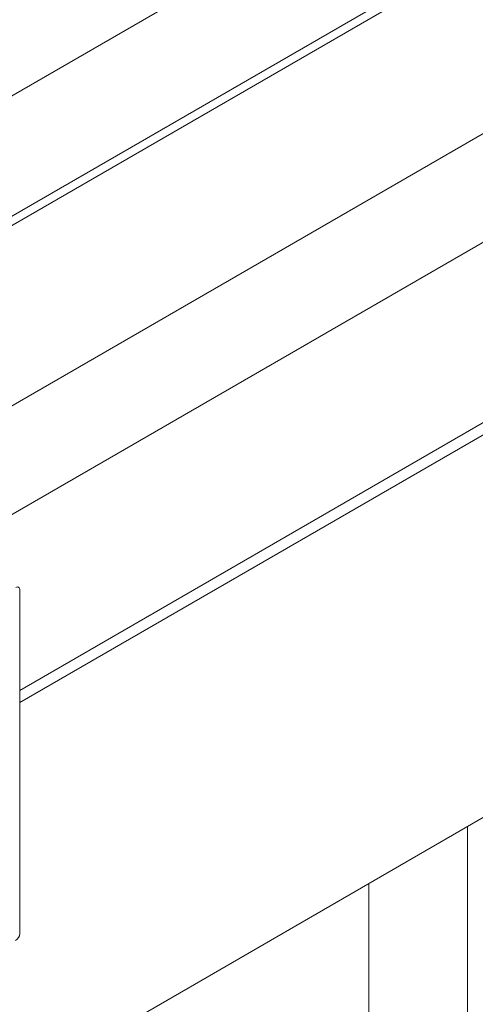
# Model space of a CAD drawing. Header units: millimetres. Extents: x 450 to 25135, y 150 to 17673.
# Tile 440 of 463: x 23587 to 23675, y 12776 to 12965. Entities that reach past the tile are written whole.
import ezdxf

# ---------------------------------------------------------------- set-up
doc = ezdxf.new("R2010")
doc.units = ezdxf.units.MM
doc.linetypes.add('SLD-Centrada-doble', pattern=[12.7, 6.35, -1.27, 1.27, -1.27, 1.27, -1.27])
doc.linetypes.add('SLD-Continua', pattern=[0])
doc.layers.add('COTAS', color=1, linetype='SLD-Continua')
doc.layers.add('OCULTA', color=8, linetype='SLD-Continua')

msp = doc.modelspace()

# ---------------------------------------------------------------- linework, layer by layer
at = {"color": 7, "linetype": 'SLD-Continua', "lineweight": 18, "ltscale": 30}
for p, q in [((23893.32, 13127.83), (23559.22, 12935)), ((23570.22, 12918.26), (23903.32, 13110.51)), ((23697.78, 12990.1), (23570.22, 12916.48)), ((23570.22, 12881.84), (23712.78, 12964.12)), ((23745.86, 12962.35), (23572.25, 12862.15)), ((23587.19, 12836.13), (23760.86, 12936.37))]:
    msp.add_line(p, q, dxfattribs=at)
at = {"layer": 'COTAS', "linetype": 'SLD-Continua', "lineweight": 18, "ltscale": 30}
msp.add_line((23587.19, 12789.44), (23587.19, 12855.43), dxfattribs=at)
at = {"layer": 'COTAS', "linetype": 'SLD-Continua', "lineweight": 18, "ltscale": 900}
for centre, radius, start, end in [((23586.72, 12855.51), 0.48, 350.7797, 129.185), ((23585.5, 12789.52), 1.69, 302.6023, 357.3977)]:
    msp.add_arc(centre, radius, start, end, dxfattribs=at)
at = {"layer": 'OCULTA', "linetype": 'SLD-Continua', "lineweight": 18, "ltscale": 30}
for p, q in [((23587.19, 12833.8), (23753.92, 12930.03)), ((23587.19, 12833.8), (23753.92, 12930.03)), ((23587.19, 12833.8), (23753.92, 12930.03)), ((23587.19, 12833.8), (23753.92, 12930.03)), ((23494.56, 12706.84), (23753.92, 12856.53)), ((23494.56, 12706.84), (23753.92, 12856.53)), ((23494.56, 12706.84), (23753.92, 12856.53)), ((23494.56, 12706.84), (23753.92, 12856.53))]:
    msp.add_line(p, q, dxfattribs=at)
at = {"layer": 'OCULTA', "linetype": 'SLD-Centrada-doble', "lineweight": 18, "ltscale": 30}
for p, q in [((23673.26, 12809.98), (23673.26, 12160.87)), ((23673.26, 12809.98), (23673.26, 12160.87)), ((23673.26, 12809.98), (23673.26, 12160.87)), ((23673.26, 12809.98), (23673.26, 12160.87)), ((23654.29, 12799.03), (23654.29, 12171.83)), ((23654.29, 12799.03), (23654.29, 12171.83)), ((23654.29, 12799.03), (23654.29, 12171.83)), ((23654.29, 12799.03), (23654.29, 12171.83))]:
    msp.add_line(p, q, dxfattribs=at)

doc.saveas('drawing.dxf')
